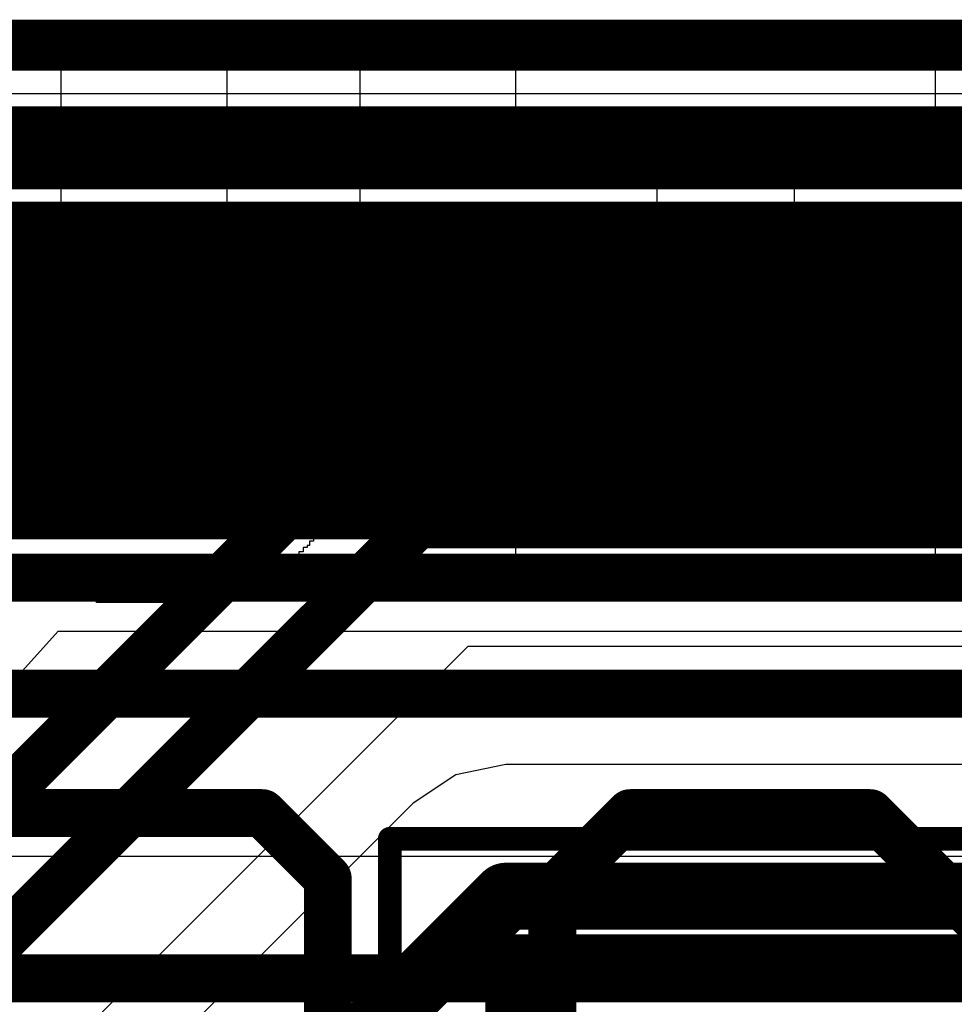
# Model space of a CAD drawing. Header units: millimetres. Extents: x -2 to 68, y -2 to 27.4.
# Tile 538 of 594: x 45.5 to 47.4, y 22.7 to 24.7. Entities that reach past the tile are written whole.
import ezdxf

# ---------------------------------------------------------------- set-up
doc = ezdxf.new("R2010")
doc.units = ezdxf.units.MM
for name, color, linetype in [('BottomLayer', 5, 'Continuous'), ('Mechanical13', 56, 'Continuous'), ('Mechanical15', 56, 'Continuous'), ('MidLayer2', 76, 'Continuous'), ('MidLayer3', 90, 'Continuous'), ('MidLayer5', 130, 'Continuous'), ('MidLayer6', 216, 'Continuous'), ('MidLayer8', 54, 'Continuous'), ('TopLayer', 1, 'Continuous'), ('TopOverlay', 2, 'Continuous')]:
    doc.layers.add(name, color=color, linetype=linetype)

# ---------------------------------------------------------------- blocks, each defined once
blk = doc.blocks.new('MT53D512M32D2DS_053_WT_D_F_________1_168')
at = {"layer": 'Mechanical13', "const_width": 0.1}
for points in [[(5, 7.25), (5, -7.25)], [(5, -7.25), (-5, -7.25)]]:
    blk.add_lwpolyline(points, dxfattribs=at)
at = {"layer": 'Mechanical13', "const_width": 0.05}
blk.add_lwpolyline([(4.975, -7.25, 1), (5.025, -7.25, 1)], format="xyb", close=True, dxfattribs=at)
blk.add_lwpolyline([(4.975, -7.25, 1), (5.025, -7.25, 1)], format="xyb", close=True, dxfattribs=at)
at = {"layer": 'Mechanical15', "const_width": 0.05}
for points in [[(5.25, 7.5), (5.25, -7.5)], [(5.25, -7.5), (-5.25, -7.5)]]:
    blk.add_lwpolyline(points, dxfattribs=at)
at = {"layer": 'Mechanical15', "const_width": 0.025}
blk.add_lwpolyline([(5.2375, -7.5, 1), (5.2625, -7.5, 1)], format="xyb", close=True, dxfattribs=at)
blk.add_lwpolyline([(5.2375, -7.5, 1), (5.2625, -7.5, 1)], format="xyb", close=True, dxfattribs=at)

msp = doc.modelspace()

# ---------------------------------------------------------------- linework, layer by layer
at = {"layer": 'BottomLayer'}
for p, q in [((59.8079, 24.6735), (43.6039, 24.6735)), ((43.9691, 23.292), (48.864, 23.292)), ((47.822, 22.9629), (43.855, 22.9629))]:
    msp.add_line(p, q, dxfattribs=at)
at = {"layer": 'BottomLayer', "const_width": 0.1}
for points in [[(43.6039, 24.4186), (59.8079, 24.4186)], [(43.6868, 24.2186), (59.7251, 24.2186)], [(43.7696, 24.0186), (59.6422, 24.0186)], [(43.8525, 23.8186), (59.5594, 23.8186)], [(43.8635, 23.5468), (55.1871, 23.5468)], [(43.855, 22.708), (47.822, 22.708)]]:
    msp.add_lwpolyline(points, dxfattribs=at)
at = {"layer": 'MidLayer2'}
msp.add_line((43.4661, 24.1573), (55.6252, 24.1573), dxfattribs=at)
at = {"layer": 'MidLayer2', "const_width": 0.1}
for points in [[(42.5827, 24.658), (60.244, 24.658)], [(43.1171, 24.4122), (55.7308, 24.4122)]]:
    msp.add_lwpolyline(points, dxfattribs=at)
at = {"layer": 'MidLayer3'}
for p, q in [((45.4499, 23.317), (45.5559, 23.4348)), ((45.5559, 23.4348), (48.9705, 23.4348)), ((46.493, 23.1553), (46.3877, 23.1343)), ((48.705, 23.1553), (46.493, 23.1553)), ((46.3877, 23.1343), (46.2984, 23.0747)), ((46.2984, 23.0747), (45.5989, 22.3752))]:
    msp.add_line(p, q, dxfattribs=at)
at = {"layer": 'MidLayer3', "const_width": 0.14}
for points in [[(42.8784, 24.43), (52.9326, 24.43)], [(42.991, 24.19), (52.6493, 24.19)], [(43.912, 23.95), (51.441, 23.95)], [(44.2261, 23.7101), (50.8149, 23.7101)], [(45.703, 22.09), (46.493, 22.88)], [(46.493, 22.88), (48.705, 22.88)]]:
    msp.add_lwpolyline(points, dxfattribs=at)
at = {"layer": 'MidLayer3', "const_width": 0.07}
msp.add_lwpolyline([(46.458, 22.88, 1), (46.528, 22.88, 1)], format="xyb", close=True, dxfattribs=at)
msp.add_lwpolyline([(46.458, 22.88, 1), (46.528, 22.88, 1)], format="xyb", close=True, dxfattribs=at)
at = {"layer": 'MidLayer5'}
msp.add_line((44.7605, 24.0041), (55.241, 24.0041), dxfattribs=at)
at = {"layer": 'MidLayer5', "const_width": 0.1}
for points in [[(43.3811, 24.6651), (55.5062, 24.6651)], [(44.572, 24.459), (55.4295, 24.459)], [(44.6549, 24.259), (55.3466, 24.259)]]:
    msp.add_lwpolyline(points, dxfattribs=at)
at = {"layer": 'MidLayer6'}
for p, q in [((55.0948, 24.4698), (42.8556, 24.4698)), ((45.6092, 22.5987), (46.4136, 23.4031)), ((46.4136, 23.4031), (48.9383, 23.4031))]:
    msp.add_line(p, q, dxfattribs=at)
at = {"layer": 'MidLayer6', "const_width": 0.1}
for points in [[(42.75, 24.2149), (55.0948, 24.2149)], [(45.1282, 22.775), (46.2112, 23.858)], [(46.2112, 23.858), (49.758, 23.858)], [(45.2992, 22.6492), (46.308, 23.658)], [(46.308, 23.658), (49.3563, 23.658)]]:
    msp.add_lwpolyline(points, dxfattribs=at)
at = {"layer": 'MidLayer6', "const_width": 0.05}
for points in [[(46.1862, 23.858, 1), (46.2362, 23.858, 1)], [(46.1862, 23.858, 1), (46.2362, 23.858, 1)], [(46.283, 23.658, 1), (46.333, 23.658, 1)], [(46.283, 23.658, 1), (46.333, 23.658, 1)]]:
    msp.add_lwpolyline(points, format="xyb", close=True, dxfattribs=at)
at = {"layer": 'MidLayer8'}
msp.add_line((42.4679, 24.5603), (54.3546, 24.5603), dxfattribs=at)
at = {"layer": 'TopLayer', "const_width": 0.1}
for points in [[(44.9846, 24.4839), (49.7945, 24.4839)], [(44.6545, 24.2839), (49.7116, 24.2839)], [(43.2927, 24.0839), (49.6288, 24.0839)], [(42.7161, 23.8839), (49.5459, 23.8839)], [(42.0931, 23.6769), (49.4701, 23.6769)], [(41.4816, 23.304), (47.75, 23.304)], [(41.5971, 23.054), (45.983, 23.054)], [(45.983, 23.054), (46.12, 22.917)], [(46.59, 22.891), (46.753, 23.054)], [(46.753, 23.054), (47.255, 23.054)], [(47.255, 23.054), (47.493, 22.816)], [(46.12, 22.42), (46.12, 22.917)], [(46.59, 22.446), (46.59, 22.891)]]:
    msp.add_lwpolyline(points, dxfattribs=at)
at = {"layer": 'TopLayer', "const_width": 0.05}
for points in [[(45.958, 23.054, 1), (46.008, 23.054, 1)], [(45.958, 23.054, 1), (46.008, 23.054, 1)], [(46.728, 23.054, 1), (46.778, 23.054, 1)], [(46.728, 23.054, 1), (46.778, 23.054, 1)], [(47.23, 23.054, 1), (47.28, 23.054, 1)], [(47.23, 23.054, 1), (47.28, 23.054, 1)], [(46.095, 22.917, 1), (46.145, 22.917, 1)], [(46.095, 22.917, 1), (46.145, 22.917, 1)], [(46.565, 22.891, 1), (46.615, 22.891, 1)], [(46.565, 22.891, 1), (46.615, 22.891, 1)]]:
    msp.add_lwpolyline(points, format="xyb", close=True, dxfattribs=at)
at = {"layer": 'TopOverlay'}
for p, q in [((45.2878, 24.668), (45.5612, 24.668)), ((45.5612, 24.668), (45.5612, 23.8786)), ((45.9096, 23.8786), (45.9096, 24.668)), ((45.9096, 24.668), (45.9184, 24.668)), ((45.9184, 24.668), (45.9184, 24.6724)), ((45.9184, 24.6724), (45.9228, 24.6724)), ((45.9228, 24.6724), (45.9228, 24.668)), ((45.9228, 24.668), (46.1742, 24.668)), ((46.1742, 24.668), (46.1742, 24.6724)), ((46.1742, 24.6724), (46.1786, 24.6724)), ((46.1786, 24.6724), (46.1786, 24.668)), ((46.1786, 24.668), (46.1874, 24.668)), ((46.1874, 24.668), (46.1874, 24.1388)), ((46.5138, 24.4387), (46.5138, 24.668)), ((46.5138, 24.668), (47.3913, 24.668)), ((47.3913, 24.668), (47.3913, 24.4387)), ((46.8048, 24.4387), (46.5138, 24.4387)), ((46.8048, 24.4343), (46.8048, 24.4387)), ((46.8092, 24.4343), (46.8048, 24.4343)), ((46.8092, 23.8213), (46.8092, 24.4343)), ((47.1002, 24.4343), (47.0958, 24.4343)), ((47.0958, 24.4343), (47.0958, 23.7508)), ((47.3913, 24.4387), (47.1002, 24.4387)), ((47.1002, 24.4387), (47.1002, 24.4343)), ((46.1874, 24.1388), (46.1874, 24.1344)), ((46.1874, 24.1344), (46.1874, 23.839)), ((45.5612, 23.8786), (45.5657, 23.8786)), ((45.5657, 23.8786), (45.5657, 23.8742)), ((45.5657, 23.8742), (45.5701, 23.8742)), ((45.5701, 23.8742), (45.5701, 23.8698)), ((45.9008, 23.8257), (45.9008, 23.8742)), ((45.9008, 23.8742), (45.9052, 23.8742)), ((45.9052, 23.8742), (45.9052, 23.8786)), ((45.9052, 23.8786), (45.9096, 23.8786)), ((45.5701, 23.8698), (45.5745, 23.8698)), ((45.5745, 23.8654), (45.5701, 23.8654)), ((45.5701, 23.8654), (45.5701, 23.839)), ((45.5745, 23.8698), (45.5745, 23.8654)), ((45.5701, 23.839), (45.5745, 23.839)), ((45.5745, 23.839), (45.5745, 23.8345)), ((45.5745, 23.8345), (45.5789, 23.8345)), ((45.5789, 23.8345), (45.5789, 23.8301)), ((46.183, 23.8345), (46.1786, 23.8345)), ((46.1786, 23.8345), (46.1786, 23.8301)), ((46.1874, 23.839), (46.183, 23.839)), ((46.183, 23.839), (46.183, 23.8345)), ((45.5789, 23.8301), (45.5833, 23.8301)), ((45.5833, 23.8301), (45.5833, 23.8037)), ((45.8876, 23.8037), (45.8876, 23.8213)), ((45.8876, 23.8213), (45.8964, 23.8213)), ((45.8964, 23.8213), (45.8964, 23.8257)), ((45.8964, 23.8257), (45.9008, 23.8257)), ((46.1786, 23.8301), (46.1742, 23.8301)), ((46.1742, 23.8301), (46.1742, 23.7816)), ((46.8092, 23.8169), (46.8092, 23.8213)), ((46.8092, 23.7508), (46.8092, 23.8169)), ((45.5833, 23.8037), (45.5877, 23.8037)), ((45.5877, 23.8037), (45.5877, 23.7993)), ((45.5877, 23.7993), (45.5921, 23.7993)), ((45.5921, 23.7993), (45.5921, 23.7949)), ((45.5921, 23.7949), (45.5965, 23.7949)), ((45.5965, 23.7949), (45.5965, 23.7905)), ((45.5965, 23.7905), (45.6009, 23.7905)), ((45.6009, 23.7905), (45.6009, 23.786)), ((45.8787, 23.7816), (45.8787, 23.7993)), ((45.8787, 23.7993), (45.8832, 23.7993)), ((45.8832, 23.7993), (45.8832, 23.8037)), ((45.8832, 23.8037), (45.8876, 23.8037)), ((45.6009, 23.786), (45.6053, 23.786)), ((45.6053, 23.786), (45.6053, 23.7728)), ((45.6053, 23.7728), (45.6098, 23.7728)), ((45.6098, 23.7728), (45.6098, 23.7684)), ((45.8655, 23.7684), (45.8655, 23.7728)), ((45.8655, 23.7728), (45.8699, 23.7728)), ((45.8699, 23.7728), (45.8699, 23.7816)), ((45.8699, 23.7816), (45.8787, 23.7816)), ((46.1742, 23.7816), (46.1654, 23.7816)), ((46.1654, 23.7816), (46.1654, 23.7419)), ((45.6098, 23.7684), (45.6142, 23.7684)), ((45.6142, 23.7684), (45.6142, 23.764)), ((45.6142, 23.764), (45.6186, 23.764)), ((45.6186, 23.764), (45.6186, 23.7596)), ((45.6186, 23.7596), (45.623, 23.7596)), ((45.623, 23.7596), (45.623, 23.7552)), ((45.623, 23.7552), (45.6274, 23.7552)), ((45.6274, 23.7552), (45.6274, 23.7508)), ((45.6274, 23.7508), (45.6406, 23.7508)), ((45.6406, 23.7508), (45.6406, 23.7464)), ((45.8302, 23.7464), (45.8302, 23.7508)), ((45.8302, 23.7508), (45.8479, 23.7508)), ((45.8479, 23.7508), (45.8479, 23.7596)), ((45.8479, 23.7596), (45.8567, 23.7596)), ((45.8567, 23.7596), (45.8567, 23.7684)), ((45.8567, 23.7684), (45.8655, 23.7684)), ((46.5182, 23.7464), (46.5182, 23.7508)), ((46.5182, 23.7508), (46.8092, 23.7508)), ((47.0958, 23.7508), (47.3869, 23.7508)), ((47.3869, 23.7508), (47.3869, 23.7464)), ((45.6406, 23.7464), (45.645, 23.7464)), ((45.645, 23.7464), (45.645, 23.7419)), ((45.645, 23.7419), (45.6494, 23.7419)), ((45.6494, 23.7419), (45.6494, 23.7375)), ((45.6494, 23.7375), (45.6759, 23.7375)), ((45.6759, 23.7375), (45.6759, 23.7331)), ((45.6759, 23.7331), (45.6803, 23.7331)), ((45.6803, 23.7331), (45.6803, 23.7287)), ((45.6803, 23.7287), (45.795, 23.7287)), ((45.795, 23.7287), (45.795, 23.7375)), ((45.795, 23.7375), (45.8214, 23.7375)), ((45.8214, 23.7375), (45.8214, 23.7419)), ((45.8214, 23.7419), (45.8258, 23.7419)), ((45.8258, 23.7419), (45.8258, 23.7464)), ((45.8258, 23.7464), (45.8302, 23.7464)), ((46.1566, 23.7331), (46.1522, 23.7331)), ((46.1522, 23.7331), (46.1522, 23.7199)), ((46.161, 23.7375), (46.1566, 23.7375)), ((46.1566, 23.7375), (46.1566, 23.7331)), ((46.1654, 23.7419), (46.161, 23.7419)), ((46.161, 23.7419), (46.161, 23.7375)), ((46.5138, 23.517), (46.5138, 23.7464)), ((46.5138, 23.7464), (46.5182, 23.7464)), ((47.3869, 23.7464), (47.3913, 23.7464)), ((47.3913, 23.7464), (47.3913, 23.517)), ((46.1477, 23.7155), (46.1433, 23.7155)), ((46.1433, 23.7155), (46.1433, 23.6978)), ((46.1522, 23.7199), (46.1477, 23.7199)), ((46.1477, 23.7199), (46.1477, 23.7155)), ((46.1389, 23.6934), (46.1345, 23.6934)), ((46.1345, 23.6934), (46.1345, 23.6802)), ((46.1433, 23.6978), (46.1389, 23.6978)), ((46.1389, 23.6978), (46.1389, 23.6934)), ((46.1213, 23.667), (46.1169, 23.667)), ((46.1169, 23.667), (46.1169, 23.6626)), ((46.1257, 23.6714), (46.1213, 23.6714)), ((46.1213, 23.6714), (46.1213, 23.667)), ((46.1301, 23.6758), (46.1257, 23.6758)), ((46.1257, 23.6758), (46.1257, 23.6714)), ((46.1345, 23.6802), (46.1301, 23.6802)), ((46.1301, 23.6802), (46.1301, 23.6758)), ((46.1169, 23.6626), (46.1125, 23.6626)), ((46.1125, 23.6626), (46.1125, 23.6449)), ((46.0992, 23.6317), (46.0904, 23.6317)), ((46.0904, 23.6317), (46.0904, 23.6229)), ((46.1036, 23.6405), (46.0992, 23.6405)), ((46.0992, 23.6405), (46.0992, 23.6317)), ((46.1125, 23.6449), (46.1036, 23.6449)), ((46.1036, 23.6449), (46.1036, 23.6405)), ((46.0772, 23.6097), (46.0684, 23.6097)), ((46.0684, 23.6097), (46.0684, 23.6008)), ((46.0816, 23.6141), (46.0772, 23.6141)), ((46.0772, 23.6141), (46.0772, 23.6097)), ((46.0904, 23.6229), (46.0816, 23.6229)), ((46.0816, 23.6229), (46.0816, 23.6141)), ((46.0507, 23.5876), (46.0463, 23.5876)), ((46.0463, 23.5876), (46.0463, 23.5788)), ((46.0595, 23.592), (46.0507, 23.592)), ((46.0507, 23.592), (46.0507, 23.5876)), ((46.0684, 23.6008), (46.0595, 23.6008)), ((46.0595, 23.6008), (46.0595, 23.592)), ((46.0199, 23.5656), (46.0155, 23.5656)), ((46.0155, 23.5656), (46.0155, 23.5611)), ((46.0243, 23.57), (46.0199, 23.57)), ((46.0199, 23.57), (46.0199, 23.5656)), ((46.0287, 23.5744), (46.0243, 23.5744)), ((46.0243, 23.5744), (46.0243, 23.57)), ((46.0463, 23.5788), (46.0287, 23.5788)), ((46.0287, 23.5788), (46.0287, 23.5744)), ((45.4775, 23.5435), (45.4731, 23.5435)), ((45.4775, 23.5391), (45.4775, 23.5435)), ((45.9758, 23.5435), (45.9714, 23.5435)), ((45.9714, 23.5435), (45.9714, 23.5391)), ((45.9934, 23.5479), (45.9758, 23.5479)), ((45.9758, 23.5479), (45.9758, 23.5435)), ((45.9978, 23.5523), (45.9934, 23.5523)), ((45.9934, 23.5523), (45.9934, 23.5479)), ((46.011, 23.5567), (45.9978, 23.5567)), ((45.9978, 23.5567), (45.9978, 23.5523)), ((46.0155, 23.5611), (46.011, 23.5611)), ((46.011, 23.5611), (46.011, 23.5567)), ((45.4951, 23.5391), (45.4775, 23.5391)), ((45.4951, 23.5347), (45.4951, 23.5391)), ((45.4995, 23.5347), (45.4951, 23.5347)), ((45.4995, 23.5259), (45.4995, 23.5347)), ((45.5304, 23.5259), (45.4995, 23.5259)), ((45.5304, 23.517), (45.5304, 23.5259)), ((45.9405, 23.5259), (45.9228, 23.5259)), ((45.9228, 23.5259), (45.9228, 23.5215)), ((45.9449, 23.5347), (45.9405, 23.5347)), ((45.9405, 23.5347), (45.9405, 23.5259)), ((45.9625, 23.5391), (45.9449, 23.5391)), ((45.9449, 23.5391), (45.9449, 23.5347)), ((45.9625, 23.5347), (45.9625, 23.5391)), ((45.9669, 23.5347), (45.9625, 23.5347)), ((45.9714, 23.5391), (45.9669, 23.5391)), ((45.9669, 23.5391), (45.9669, 23.5347)), ((45.5701, 23.517), (45.5304, 23.517)), ((45.5701, 23.5082), (45.5701, 23.517)), ((45.5745, 23.5082), (45.5701, 23.5082)), ((45.5745, 23.5038), (45.5745, 23.5082)), ((45.623, 23.5038), (45.5745, 23.5038)), ((45.6274, 23.5082), (45.623, 23.5082)), ((45.623, 23.5082), (45.623, 23.5038)), ((45.6274, 23.5038), (45.6274, 23.5082)), ((45.6362, 23.5038), (45.6274, 23.5038)), ((45.6362, 23.495), (45.6362, 23.5038)), ((45.8214, 23.5038), (45.817, 23.5038)), ((45.817, 23.5038), (45.817, 23.4994)), ((45.8258, 23.5082), (45.8214, 23.5082)), ((45.8214, 23.5082), (45.8214, 23.5038)), ((45.8258, 23.5038), (45.8258, 23.5082)), ((45.8743, 23.5038), (45.8258, 23.5038)), ((45.8787, 23.5082), (45.8743, 23.5082)), ((45.8743, 23.5082), (45.8743, 23.5038)), ((45.8832, 23.5126), (45.8787, 23.5126)), ((45.8787, 23.5126), (45.8787, 23.5082)), ((45.9184, 23.517), (45.8832, 23.517)), ((45.8832, 23.517), (45.8832, 23.5126)), ((45.9228, 23.5215), (45.9184, 23.5215)), ((45.9184, 23.5215), (45.9184, 23.517)), ((47.3913, 23.517), (46.5138, 23.517)), ((45.8126, 23.495), (45.6362, 23.495)), ((45.817, 23.4994), (45.8126, 23.4994)), ((45.8126, 23.4994), (45.8126, 23.495))]:
    msp.add_line(p, q, dxfattribs=at)

# ---------------------------------------------------------------- block references
at = {"rotation": 180}
msp.add_blockref('MT53D512M32D2DS_053_WT_D_F_________1_168', (51.5, 15.5), dxfattribs=at)

doc.saveas('drawing.dxf')
